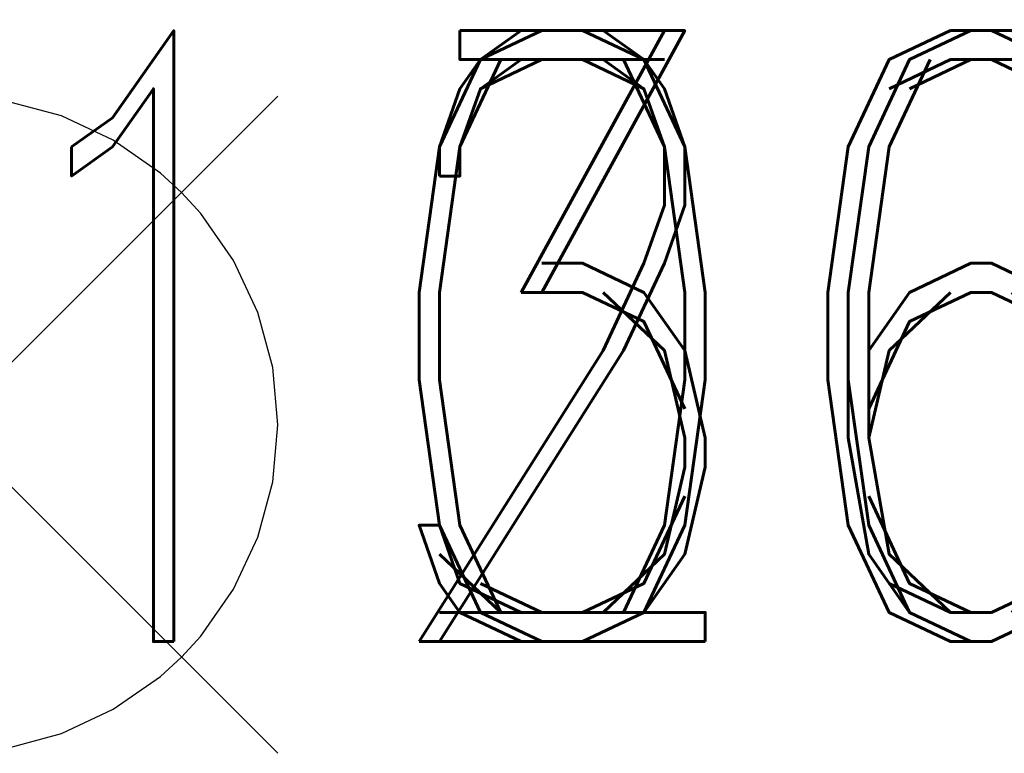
# Model space of a CAD drawing. Extents: x -2 to 113, y -136 to 16.
# Tile 470 of 541: x 111.67 to 113.44, y -29.48 to -28.16. Entities that reach past the tile are written whole.
import ezdxf
from ezdxf.enums import TextEntityAlignment as Align

# ---------------------------------------------------------------- set-up
doc = ezdxf.new("R2010")
doc.units = 0
doc.header["$MEASUREMENT"] = 0
doc.linetypes.add('SOLID', pattern=[0])
doc.layers.get('0').update_dxf_attribs({"linetype": 'SOLID'})
for name, color, linetype in [('27', 7, 'SOLID'), ('30', 7, 'SOLID'), ('41', 7, 'SOLID'), ('63', 7, 'SOLID')]:
    doc.layers.add(name, color=color, linetype=linetype)
doc.styles.add('ROMAND', font='romand', dxfattribs={"height": 1})

# ---------------------------------------------------------------- blocks, each defined once
blk = doc.blocks.new('DMK_7')
at = {"color": 7, "linetype": 'SOLID'}
blk.add_lwpolyline([(0, -50), (8.7, -49.25), (17.1, -47), (25, -43.3), (32.15, -38.3), (35.35, -35.35), (38.3, -32.15), (43.3, -25), (47, -17.1), (49.25, -8.7), (50, 0), (49.25, 8.7), (47, 17.1), (43.3, 25), (38.3, 32.15), (35.35, 35.35), (32.15, 38.3), (25, 43.3), (17.1, 47), (8.7, 49.25), (0, 50), (-8.7, 49.25), (-17.1, 47), (-25, 43.3), (-32.15, 38.3), (-35.35, 35.35), (-38.3, 32.15), (-43.3, 25), (-47, 17.1), (-49.25, 8.7), (-50, 0), (-49.25, -8.7), (-47, -17.1), (-43.3, -25), (-38.3, -32.15), (-35.35, -35.35), (-32.15, -38.3), (-25, -43.3), (-17.1, -47), (-8.7, -49.25), (0, -50)], dxfattribs=at)
blk = doc.blocks.new('DMK_19')
at = {"color": 7, "linetype": 'SOLID'}
for points in [[(-50, -50), (50, 50)], [(50, -50), (-50, 50)]]:
    blk.add_lwpolyline(points, dxfattribs=at)

msp = doc.modelspace()

# ---------------------------------------------------------------- block references
at = {"layer": '27', "xscale": 0.01176470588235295, "yscale": 0.01176470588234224, "zscale": 14.70588235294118}
msp.add_blockref('DMK_7', (111.5472, -28.8885), dxfattribs=at)
at = {"layer": '30', "xscale": 0.01176470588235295, "yscale": 0.01176470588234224, "zscale": 14.70588235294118}
msp.add_blockref('DMK_7', (111.5472, -28.8885), dxfattribs=at)
at = {"layer": '41', "xscale": 0.01176470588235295, "yscale": 0.01176470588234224, "zscale": 14.70588235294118}
msp.add_blockref('DMK_7', (111.5472, -28.8885), dxfattribs=at)
at = {"layer": '63', "xscale": 0.01176470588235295, "yscale": 0.01176470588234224, "zscale": 14.70588235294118}
msp.add_blockref('DMK_19', (111.5472, -28.8885), dxfattribs=at)

# ---------------------------------------------------------------- texts
at = {"layer": '27', "color": 7, "style": 'ROMAND', "width": 0.78}
msp.add_text('136', height=1.09412, dxfattribs=at).set_placement((111.5472, -28.1826), align=Align.TOP_LEFT)
at = {"layer": '30', "color": 7, "style": 'ROMAND', "width": 0.78}
msp.add_text('106', height=1.09412, dxfattribs=at).set_placement((111.5472, -28.1826), align=Align.TOP_LEFT)
at = {"layer": '41', "color": 7, "style": 'ROMAND', "width": 0.78}
msp.add_text('120', height=1.09412, dxfattribs=at).set_placement((111.5472, -28.1826), align=Align.TOP_LEFT)
at = {"layer": '63', "color": 7, "style": 'ROMAND', "width": 0.78}
msp.add_text('106', height=1.09412, dxfattribs=at).set_placement((111.5472, -28.1826), align=Align.TOP_LEFT)

doc.saveas('drawing.dxf')
